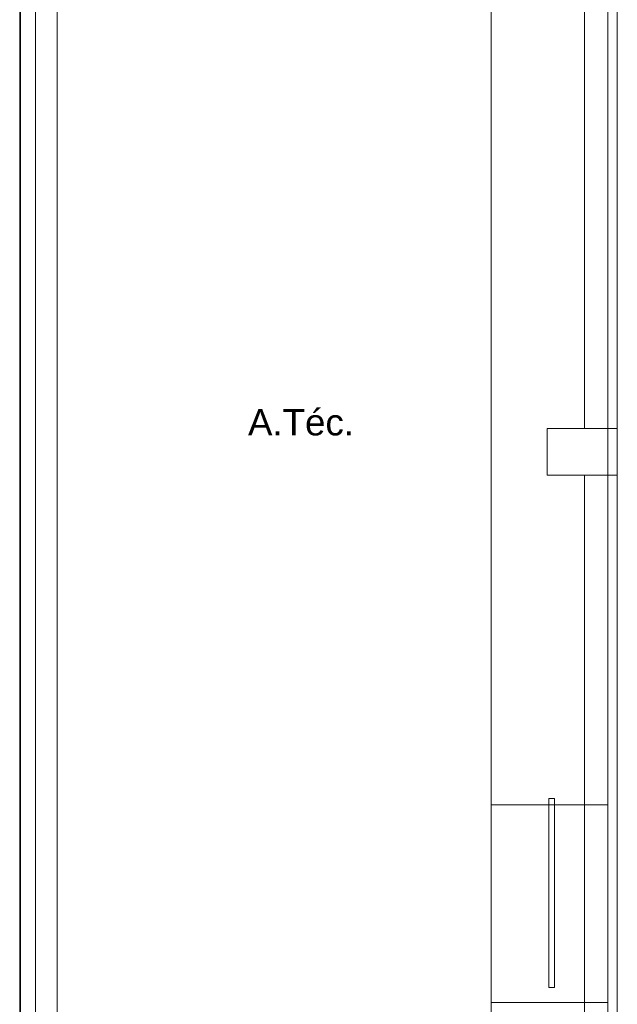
# Model space of a CAD drawing. Header units: millimetres. Extents: x 2 to 902, y -447 to 199.
# Tile 956 of 1056: x 70.48 to 75.6, y 162.1 to 170.54. Entities that reach past the tile are written whole.
import ezdxf

# ---------------------------------------------------------------- set-up
doc = ezdxf.new("R2010")
doc.units = ezdxf.units.MM
doc.header["$MEASUREMENT"] = 0
doc.linetypes.add('NULL', pattern=[0])
for name, color, linetype, lineweight in [('Ambiente-Textos', 251, 'Continuous', 5), ('IFC-Elemento de mobília-Contorno', 152, 'Continuous', 5), ('IFC-Laje-Contorno', 134, 'Continuous', 5), ('IFC-Parede padrão-Contorno', 44, 'Continuous', 5), ('IFC-Parede-Contorno', 42, 'Continuous', 5), ('IFC-Pilar-Contorno', 83, 'Continuous', 5), ('IFC-Porta-Contorno', 142, 'Continuous', 5), ('IFC-Viga-Contorno', 66, 'Continuous', 5)]:
    doc.layers.add(name, color=color, linetype=linetype, lineweight=lineweight)
doc.styles.add('Arial', font='arial.ttf')

msp = doc.modelspace()

# ---------------------------------------------------------------- linework, layer by layer
at = {"layer": 'IFC-Elemento de mobília-Contorno', "color": 7, "lineweight": 5}
for p, q in [((70.4918, 162.2977), (70.4918, 173.5252)), ((70.62, 162.2977), (70.62, 173.5252)), ((70.4918, 160.1244), (70.4918, 171.3518)), ((70.62, 160.1244), (70.62, 171.3518)), ((70.4918, 160.1244), (70.4918, 162.2977)), ((70.62, 160.1244), (70.62, 162.2977))]:
    msp.add_line(p, q, dxfattribs=at)
at = {"layer": 'IFC-Laje-Contorno', "color": 7, "lineweight": 5}
for p, q in [((75.5238, 167.0373), (75.5238, 174.0373)), ((75.5238, 167.0373), (75.5238, 174.0373)), ((70.4838, 159.9974), (70.4838, 173.5244)), ((74.5238, 159.9974), (74.5238, 173.5244)), ((75.5238, 159.4973), (75.5238, 166.6373)), ((75.5238, 159.4973), (75.5238, 166.6373))]:
    msp.add_line(p, q, dxfattribs=at)
at = {"layer": 'IFC-Parede padrão-Contorno', "color": 7, "lineweight": 5}
for p, q in [((75.5233, 163.8926), (75.5233, 176.8644)), ((74.5233, 163.8926), (74.5233, 175.7441)), ((70.4838, 160.1244), (70.4838, 173.5244)), ((70.8038, 160.1244), (70.8038, 173.5244)), ((74.5233, 163.8643), (74.5233, 163.8926)), ((75.5233, 163.8398), (75.5233, 163.8926)), ((74.5233, 163.8114), (74.5233, 163.8643)), ((74.5233, 162.2644), (74.5233, 163.8077)), ((75.5233, 163.8114), (75.5233, 163.8398)), ((75.5233, 162.1154), (75.5233, 162.2644)), ((74.5233, 158.7857), (74.5233, 162.1154)), ((75.1662, 162.1154), (75.5233, 162.1154)), ((75.5233, 158.7857), (75.5233, 162.1154))]:
    msp.add_line(p, q, dxfattribs=at)
at = {"layer": 'IFC-Parede-Contorno', "color": 7, "lineweight": 5}
for p, q in [((74.5233, 163.8114), (74.5255, 163.8114)), ((74.5233, 163.8077), (74.5233, 163.8114)), ((74.5233, 162.2641), (74.5233, 163.8077)), ((74.5255, 163.8114), (75.5233, 163.8114)), ((75.5233, 162.2678), (75.5233, 163.8114)), ((74.5233, 162.2112), (74.5233, 162.2641)), ((74.5233, 162.1154), (74.5233, 162.2112)), ((75.5233, 162.2641), (75.5233, 162.2678)), ((75.5233, 162.1154), (75.5233, 162.2641)), ((74.5233, 162.1154), (75.1662, 162.1154))]:
    msp.add_line(p, q, dxfattribs=at)
at = {"layer": 'IFC-Pilar-Contorno', "color": 7, "lineweight": 5}
for p, q in [((75.0037, 166.7772), (75.0037, 167.0373)), ((75.0037, 167.0373), (75.081, 167.0373)), ((75.0037, 166.9472), (75.0037, 167.0373)), ((75.0037, 167.0373), (75.3997, 167.0373)), ((75.081, 167.0373), (75.2135, 167.0373)), ((75.2135, 167.0373), (75.6037, 167.0373)), ((75.3997, 167.0373), (75.5349, 167.0373)), ((75.5349, 167.0373), (75.6037, 167.0373)), ((75.6037, 166.9858), (75.6037, 167.0373)), ((75.6037, 166.7733), (75.6037, 167.0373)), ((75.0037, 166.9013), (75.0037, 166.9472)), ((75.6037, 166.8975), (75.6037, 166.9858)), ((75.0037, 166.6373), (75.0037, 166.9013)), ((75.6037, 166.6373), (75.6037, 166.8975)), ((75.0037, 166.6889), (75.0037, 166.7772)), ((75.6037, 166.6832), (75.6037, 166.7733)), ((75.0037, 166.6373), (75.0037, 166.6889)), ((75.6037, 166.6373), (75.6037, 166.6832)), ((75.0037, 166.6373), (75.3939, 166.6373)), ((75.0037, 166.6373), (75.139, 166.6373)), ((75.139, 166.6373), (75.2077, 166.6373)), ((75.2077, 166.6373), (75.6037, 166.6373)), ((75.3939, 166.6373), (75.4712, 166.6373)), ((75.4712, 166.6373), (75.6037, 166.6373))]:
    msp.add_line(p, q, dxfattribs=at)
at = {"layer": 'IFC-Porta-Contorno', "color": 7, "lineweight": 5}
for p, q in [((75.017, 163.8644), (75.067, 163.8644)), ((75.017, 162.2438), (75.017, 163.8644)), ((75.067, 162.2438), (75.067, 163.8644)), ((75.017, 162.2438), (75.067, 162.2438))]:
    msp.add_line(p, q, dxfattribs=at)
at = {"layer": 'IFC-Viga-Contorno', "color": 7, "lineweight": 5}
for p, q in [((75.3233, 167.0373), (75.3233, 174.0373)), ((75.6033, 167.0373), (75.6033, 174.0373)), ((75.6033, 167.0373), (75.6033, 174.0373)), ((75.5233, 167.0373), (75.6033, 167.0373)), ((75.3233, 159.4973), (75.3233, 166.6373)), ((75.6033, 159.4973), (75.6033, 166.6373)), ((75.6033, 159.4973), (75.6033, 166.6373))]:
    msp.add_line(p, q, dxfattribs=at)

# ---------------------------------------------------------------- texts
at = {"layer": 'Ambiente-Textos', "color": 7, "linetype": 'NULL', "lineweight": 5, "insert": (72.8938, 166.9736), "char_height": 0.225, "width": 1.876806, "attachment_point": 8, "line_spacing_factor": 0.9, "style": 'Arial'}
msp.add_mtext('A.Téc.', dxfattribs=at)

doc.saveas('drawing.dxf')
